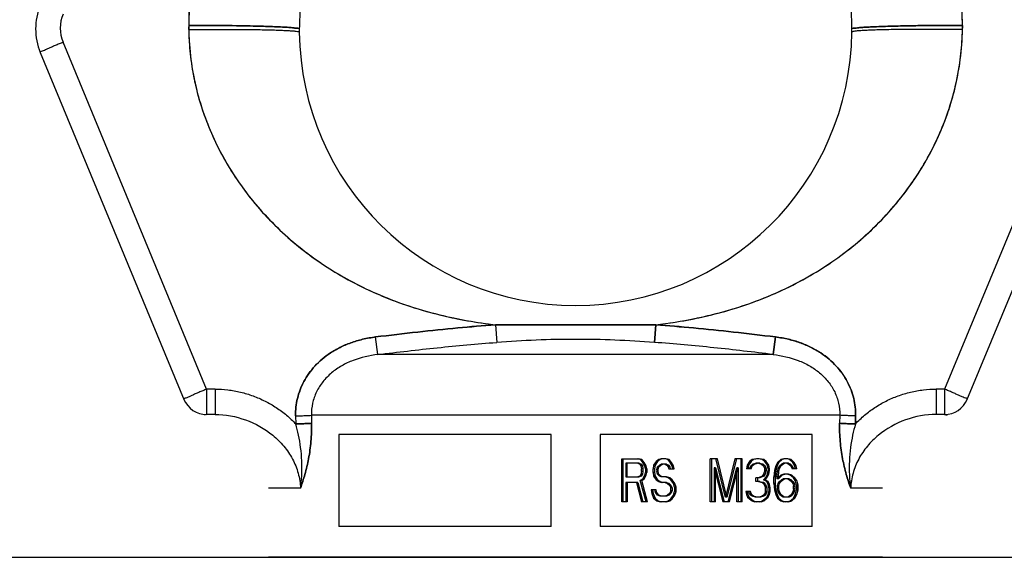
# Model space of a CAD drawing. Header units: millimetres. Extents: x 0 to 297, y 0 to 210.
# Tile 309 of 455: x 139.83 to 141.113, y 162.195 to 162.895. Entities that reach past the tile are written whole.
import ezdxf

# ---------------------------------------------------------------- set-up
doc = ezdxf.new("R2010")
doc.units = ezdxf.units.MM
doc.header["$LTSCALE"] = 16.335
doc.layers.get('0').update_dxf_attribs({"linetype": 'CONTINUOUS'})
doc.layers.add('001-M31079-X02', color=7, linetype='CONTINUOUS')

msp = doc.modelspace()

# ---------------------------------------------------------------- linework, layer by layer
at = {"color": 7, "linetype": 'Continuous'}
msp.add_line((135.1808, 162.1953), (141.1568, 162.1953), dxfattribs=at)
at = {"layer": '001-M31079-X02', "color": 7, "linetype": 'Continuous'}
for p, q in [((140.0504, 162.888), (140.0504, 162.8825)), ((140.0504, 162.888), (140.0504, 162.8844)), ((141.0584, 162.8825), (141.0584, 162.888)), ((141.0584, 162.8825), (141.0584, 162.8862)), ((140.1896, 162.3795), (140.1898, 162.369)), ((140.9192, 162.3795), (140.9191, 162.369))]:
    msp.add_line(p, q, dxfattribs=at)
at = {"layer": '001-M31079-X02', "color": 9, "linetype": 'Continuous'}
for p, q in [((140.0504, 162.8825), (140.0504, 162.8862)), ((141.0584, 162.888), (141.0584, 162.8844)), ((140.0737, 162.4143), (139.8866, 162.866)), ((141.2222, 162.866), (141.0351, 162.4143)), ((139.857, 162.8527), (140.0445, 162.4)), ((141.0643, 162.4), (141.2518, 162.8527)), ((140.4499, 162.498), (140.4516, 162.4751)), ((140.4499, 162.498), (140.4516, 162.4751)), ((140.6572, 162.4751), (140.6589, 162.498)), ((140.6589, 162.498), (140.6572, 162.4751)), ((140.2968, 162.4593), (140.2939, 162.4822)), ((140.2968, 162.4593), (140.2939, 162.4822)), ((140.8149, 162.4822), (140.812, 162.4593)), ((140.812, 162.4593), (140.8149, 162.4822)), ((140.812, 162.4593), (140.2968, 162.4593)), ((140.0737, 162.4143), (140.0737, 162.3812)), ((140.0846, 162.4143), (140.0737, 162.4143)), ((140.0846, 162.4143), (140.0846, 162.3812)), ((141.0243, 162.4143), (141.0243, 162.3812)), ((141.0351, 162.4143), (141.0243, 162.4143)), ((141.0351, 162.4143), (141.0351, 162.3812)), ((140.0737, 162.3812), (140.0703, 162.3805)), ((140.0846, 162.3812), (140.0737, 162.3812)), ((140.1896, 162.3795), (140.1898, 162.369)), ((140.8986, 162.3803), (140.2102, 162.3803)), ((140.919, 162.369), (140.9192, 162.3795)), ((141.0351, 162.3812), (141.0243, 162.3812)), ((141.0351, 162.3812), (141.0385, 162.3805)), ((140.1959, 162.2852), (140.1544, 162.2852)), ((140.9544, 162.2852), (140.9129, 162.2852))]:
    msp.add_line(p, q, dxfattribs=at)
at = {"layer": '001-M31079-X02', "color": 6, "linetype": 'Continuous'}
for p, q in [((140.2102, 162.3803), (140.2104, 162.3698)), ((140.8986, 162.3803), (140.8984, 162.3698)), ((140.2461, 162.3553), (140.2461, 162.2353)), ((140.5224, 162.3553), (140.2461, 162.3553)), ((140.5224, 162.2353), (140.5224, 162.3553)), ((140.5864, 162.3553), (140.5864, 162.2353)), ((140.8627, 162.3553), (140.5864, 162.3553)), ((140.8627, 162.2353), (140.8627, 162.3553)), ((140.6147, 162.2677), (140.6147, 162.3237)), ((140.6147, 162.3237), (140.6364, 162.3237)), ((140.6166, 162.2677), (140.6166, 162.3237)), ((140.6387, 162.3225), (140.6346, 162.3237)), ((140.6406, 162.3225), (140.6364, 162.3237)), ((140.642, 162.3189), (140.6387, 162.3225)), ((140.6406, 162.3225), (140.6387, 162.3225)), ((140.6439, 162.3189), (140.6406, 162.3225)), ((140.6627, 162.3225), (140.6594, 162.3201)), ((140.6646, 162.3225), (140.6613, 162.3201)), ((140.666, 162.3237), (140.6627, 162.3225)), ((140.6646, 162.3225), (140.6627, 162.3225)), ((140.6679, 162.3237), (140.6646, 162.3225)), ((140.672, 162.3237), (140.666, 162.3237)), ((140.6743, 162.3225), (140.6702, 162.3237)), ((140.6762, 162.3225), (140.672, 162.3237)), ((140.6776, 162.3189), (140.6743, 162.3225)), ((140.6762, 162.3225), (140.6743, 162.3225)), ((140.6795, 162.3189), (140.6762, 162.3225)), ((140.7298, 162.2677), (140.7298, 162.3237)), ((140.7391, 162.3237), (140.7298, 162.3237)), ((140.7316, 162.3237), (140.7316, 162.2677)), ((140.7497, 162.2737), (140.7372, 162.3237)), ((140.7515, 162.2737), (140.7391, 162.3237)), ((140.7621, 162.3237), (140.7497, 162.2737)), ((140.7639, 162.3237), (140.7515, 162.2737)), ((140.7714, 162.3237), (140.7621, 162.3237)), ((140.7695, 162.3237), (140.7695, 162.2677)), ((140.7714, 162.2677), (140.7714, 162.3237)), ((140.7844, 162.3225), (140.7811, 162.3201)), ((140.7863, 162.3225), (140.783, 162.3201)), ((140.7902, 162.3237), (140.7844, 162.3225)), ((140.7863, 162.3225), (140.7844, 162.3225)), ((140.7921, 162.3237), (140.7863, 162.3225)), ((140.7937, 162.3237), (140.7902, 162.3237)), ((140.7977, 162.3225), (140.7919, 162.3237)), ((140.7995, 162.3225), (140.7937, 162.3237)), ((140.801, 162.3201), (140.7977, 162.3225)), ((140.7995, 162.3225), (140.7977, 162.3225)), ((140.8028, 162.3201), (140.7995, 162.3225)), ((140.8217, 162.3225), (140.8175, 162.3189)), ((140.8235, 162.3225), (140.8194, 162.3189)), ((140.8258, 162.3237), (140.8217, 162.3225)), ((140.8235, 162.3225), (140.8217, 162.3225)), ((140.8277, 162.3237), (140.8235, 162.3225)), ((140.831, 162.3237), (140.8258, 162.3237)), ((140.8333, 162.3225), (140.8291, 162.3237)), ((140.8351, 162.3225), (140.831, 162.3237)), ((140.8374, 162.3189), (140.8333, 162.3225)), ((140.8351, 162.3225), (140.8333, 162.3225)), ((140.8393, 162.3189), (140.8351, 162.3225)), ((140.6197, 162.3177), (140.6197, 162.2999)), ((140.6373, 162.3177), (140.6197, 162.3177)), ((140.6215, 162.2999), (140.6215, 162.3177)), ((140.6354, 162.3177), (140.6379, 162.3165)), ((140.6373, 162.3177), (140.6397, 162.3165)), ((140.6379, 162.3165), (140.6396, 162.3142)), ((140.6397, 162.3165), (140.6379, 162.3165)), ((140.6396, 162.3142), (140.6404, 162.3106)), ((140.6414, 162.3142), (140.6396, 162.3142)), ((140.6397, 162.3165), (140.6414, 162.3142)), ((140.6404, 162.307), (140.6404, 162.3106)), ((140.6422, 162.3106), (140.6404, 162.3106)), ((140.6414, 162.3142), (140.6422, 162.3106)), ((140.6445, 162.3142), (140.642, 162.3189)), ((140.6439, 162.3189), (140.642, 162.3189)), ((140.6422, 162.3106), (140.6422, 162.307)), ((140.6464, 162.3142), (140.6439, 162.3189)), ((140.6453, 162.3106), (140.6445, 162.3142)), ((140.6464, 162.3142), (140.6445, 162.3142)), ((140.6453, 162.3106), (140.6453, 162.3058)), ((140.6472, 162.3106), (140.6453, 162.3106)), ((140.6472, 162.3106), (140.6464, 162.3142)), ((140.6472, 162.3106), (140.6472, 162.3058)), ((140.6561, 162.3154), (140.6553, 162.3106)), ((140.6553, 162.3058), (140.6553, 162.3106)), ((140.6571, 162.3106), (140.6553, 162.3106)), ((140.6594, 162.3201), (140.6561, 162.3154)), ((140.658, 162.3154), (140.6561, 162.3154)), ((140.658, 162.3154), (140.6571, 162.3106)), ((140.6571, 162.3106), (140.6571, 162.3058)), ((140.6613, 162.3201), (140.658, 162.3154)), ((140.6613, 162.3201), (140.6594, 162.3201)), ((140.6603, 162.3094), (140.6611, 162.313)), ((140.6603, 162.3094), (140.6603, 162.307)), ((140.6621, 162.3094), (140.6603, 162.3094)), ((140.6611, 162.313), (140.6636, 162.3154)), ((140.6629, 162.313), (140.6611, 162.313)), ((140.6621, 162.3094), (140.6629, 162.313)), ((140.6621, 162.307), (140.6621, 162.3094)), ((140.6629, 162.313), (140.6654, 162.3154)), ((140.6636, 162.3154), (140.666, 162.3165)), ((140.6654, 162.3154), (140.6636, 162.3154)), ((140.6654, 162.3154), (140.6679, 162.3165)), ((140.6729, 162.3165), (140.666, 162.3165)), ((140.671, 162.3165), (140.6735, 162.3154)), ((140.6729, 162.3165), (140.6753, 162.3154)), ((140.6735, 162.3154), (140.6752, 162.313)), ((140.6753, 162.3154), (140.6735, 162.3154)), ((140.6752, 162.313), (140.676, 162.3106)), ((140.677, 162.313), (140.6752, 162.313)), ((140.6753, 162.3154), (140.677, 162.313)), ((140.676, 162.3106), (140.6828, 162.3106)), ((140.677, 162.313), (140.6778, 162.3106)), ((140.6801, 162.3142), (140.6776, 162.3189)), ((140.6795, 162.3189), (140.6776, 162.3189)), ((140.682, 162.3142), (140.6795, 162.3189)), ((140.6809, 162.3106), (140.6801, 162.3142)), ((140.682, 162.3142), (140.6801, 162.3142)), ((140.6828, 162.3106), (140.682, 162.3142)), ((140.7348, 162.3118), (140.7348, 162.2677)), ((140.7348, 162.3118), (140.7463, 162.2677)), ((140.7366, 162.3118), (140.7348, 162.3118)), ((140.7366, 162.2677), (140.7366, 162.3118)), ((140.7366, 162.3118), (140.7482, 162.2677)), ((140.753, 162.2677), (140.7646, 162.3118)), ((140.7548, 162.2677), (140.7664, 162.3118)), ((140.7646, 162.2677), (140.7646, 162.3118)), ((140.7664, 162.3118), (140.7646, 162.3118)), ((140.7664, 162.3118), (140.7664, 162.2677)), ((140.7778, 162.3154), (140.777, 162.3106)), ((140.783, 162.3106), (140.777, 162.3106)), ((140.7811, 162.3201), (140.7778, 162.3154)), ((140.7797, 162.3154), (140.7778, 162.3154)), ((140.7797, 162.3154), (140.7788, 162.3106)), ((140.783, 162.3201), (140.7797, 162.3154)), ((140.783, 162.3201), (140.7811, 162.3201)), ((140.7811, 162.3106), (140.7828, 162.3142)), ((140.7828, 162.3142), (140.7853, 162.3165)), ((140.7846, 162.3142), (140.7828, 162.3142)), ((140.783, 162.3106), (140.7846, 162.3142)), ((140.7846, 162.3142), (140.7871, 162.3165)), ((140.7853, 162.3165), (140.7894, 162.3177)), ((140.7871, 162.3165), (140.7853, 162.3165)), ((140.7871, 162.3165), (140.7912, 162.3177)), ((140.7946, 162.3177), (140.7894, 162.3177)), ((140.7927, 162.3177), (140.7968, 162.3165)), ((140.7946, 162.3177), (140.7987, 162.3165)), ((140.7968, 162.3165), (140.7993, 162.3142)), ((140.7987, 162.3165), (140.7968, 162.3165)), ((140.7987, 162.3165), (140.8012, 162.3142)), ((140.7993, 162.3142), (140.801, 162.3106)), ((140.8012, 162.3142), (140.7993, 162.3142)), ((140.801, 162.3082), (140.7993, 162.3034)), ((140.8043, 162.3154), (140.801, 162.3201)), ((140.8028, 162.3201), (140.801, 162.3201)), ((140.801, 162.3082), (140.801, 162.3106)), ((140.8028, 162.3106), (140.801, 162.3106)), ((140.8028, 162.3082), (140.801, 162.3082)), ((140.8012, 162.3142), (140.8028, 162.3106)), ((140.8028, 162.3082), (140.8012, 162.3034)), ((140.8061, 162.3154), (140.8028, 162.3201)), ((140.8028, 162.3106), (140.8028, 162.3082)), ((140.8051, 162.3106), (140.8043, 162.3154)), ((140.8061, 162.3154), (140.8043, 162.3154)), ((140.8043, 162.3034), (140.8051, 162.3082)), ((140.8051, 162.3106), (140.8051, 162.3082)), ((140.807, 162.3106), (140.8051, 162.3106)), ((140.807, 162.3082), (140.8051, 162.3082)), ((140.807, 162.3106), (140.8061, 162.3154)), ((140.8061, 162.3034), (140.807, 162.3082)), ((140.807, 162.3082), (140.807, 162.3106)), ((140.8134, 162.3082), (140.8126, 162.2999)), ((140.8151, 162.3142), (140.8134, 162.3082)), ((140.8153, 162.3082), (140.8134, 162.3082)), ((140.8153, 162.3082), (140.8144, 162.2999)), ((140.8175, 162.3189), (140.8151, 162.3142)), ((140.8169, 162.3142), (140.8151, 162.3142)), ((140.8169, 162.3142), (140.8153, 162.3082)), ((140.8194, 162.3189), (140.8169, 162.3142)), ((140.8194, 162.3189), (140.8175, 162.3189)), ((140.8175, 162.307), (140.8184, 162.3106)), ((140.8184, 162.3106), (140.82, 162.3142)), ((140.8202, 162.3106), (140.8184, 162.3106)), ((140.8194, 162.307), (140.8202, 162.3106)), ((140.82, 162.3142), (140.8225, 162.3165)), ((140.8219, 162.3142), (140.82, 162.3142)), ((140.8202, 162.3106), (140.8219, 162.3142)), ((140.8219, 162.3142), (140.8244, 162.3165)), ((140.8225, 162.3165), (140.825, 162.3177)), ((140.8244, 162.3165), (140.8225, 162.3165)), ((140.8244, 162.3165), (140.8268, 162.3177)), ((140.8318, 162.3177), (140.825, 162.3177)), ((140.83, 162.3177), (140.8324, 162.3165)), ((140.8318, 162.3177), (140.8343, 162.3165)), ((140.8324, 162.3165), (140.8349, 162.3142)), ((140.8343, 162.3165), (140.8324, 162.3165)), ((140.8343, 162.3165), (140.8368, 162.3142)), ((140.8349, 162.3142), (140.8366, 162.3106)), ((140.8368, 162.3142), (140.8349, 162.3142)), ((140.8426, 162.3106), (140.8366, 162.3106)), ((140.8368, 162.3142), (140.8384, 162.3106)), ((140.8399, 162.3142), (140.8374, 162.3189)), ((140.8393, 162.3189), (140.8374, 162.3189)), ((140.8417, 162.3142), (140.8393, 162.3189)), ((140.8407, 162.3106), (140.8399, 162.3142)), ((140.8417, 162.3142), (140.8399, 162.3142)), ((140.8426, 162.3106), (140.8417, 162.3142)), ((140.6197, 162.2999), (140.6373, 162.2999)), ((140.6379, 162.3011), (140.6354, 162.2999)), ((140.6397, 162.3011), (140.6373, 162.2999)), ((140.6396, 162.3034), (140.6379, 162.3011)), ((140.6397, 162.3011), (140.6379, 162.3011)), ((140.6387, 162.2951), (140.642, 162.2975)), ((140.6462, 162.2677), (140.6387, 162.2951)), ((140.6406, 162.2951), (140.6387, 162.2951)), ((140.6404, 162.307), (140.6396, 162.3034)), ((140.6414, 162.3034), (140.6396, 162.3034)), ((140.6414, 162.3034), (140.6397, 162.3011)), ((140.6422, 162.307), (140.6404, 162.307)), ((140.6406, 162.2951), (140.6439, 162.2975)), ((140.648, 162.2677), (140.6406, 162.2951)), ((140.6422, 162.307), (140.6414, 162.3034)), ((140.642, 162.2975), (140.6445, 162.3023)), ((140.6439, 162.2975), (140.642, 162.2975)), ((140.6439, 162.2975), (140.6464, 162.3023)), ((140.6445, 162.3023), (140.6453, 162.3058)), ((140.6464, 162.3023), (140.6445, 162.3023)), ((140.6472, 162.3058), (140.6453, 162.3058)), ((140.6464, 162.3023), (140.6472, 162.3058)), ((140.6553, 162.3058), (140.6561, 162.3011)), ((140.6571, 162.3058), (140.6553, 162.3058)), ((140.6561, 162.3011), (140.6594, 162.2963)), ((140.658, 162.3011), (140.6561, 162.3011)), ((140.6571, 162.3058), (140.658, 162.3011)), ((140.658, 162.3011), (140.6613, 162.2963)), ((140.6594, 162.2963), (140.6627, 162.2939)), ((140.6613, 162.2963), (140.6594, 162.2963)), ((140.6611, 162.3034), (140.6603, 162.307)), ((140.6621, 162.307), (140.6603, 162.307)), ((140.6636, 162.3011), (140.6611, 162.3034)), ((140.6629, 162.3034), (140.6611, 162.3034)), ((140.6613, 162.2963), (140.6646, 162.2939)), ((140.6629, 162.3034), (140.6621, 162.307)), ((140.6654, 162.3011), (140.6629, 162.3034)), ((140.666, 162.2999), (140.6636, 162.3011)), ((140.6654, 162.3011), (140.6636, 162.3011)), ((140.6679, 162.2999), (140.6654, 162.3011)), ((140.6729, 162.2999), (140.666, 162.2999)), ((140.6752, 162.2987), (140.671, 162.2999)), ((140.677, 162.2987), (140.6729, 162.2999)), ((140.6785, 162.2963), (140.6752, 162.2987)), ((140.677, 162.2987), (140.6752, 162.2987)), ((140.6803, 162.2963), (140.677, 162.2987)), ((140.6818, 162.2915), (140.6785, 162.2963)), ((140.6803, 162.2963), (140.6785, 162.2963)), ((140.6836, 162.2915), (140.6803, 162.2963)), ((140.7894, 162.2939), (140.7894, 162.2987)), ((140.7946, 162.2987), (140.7894, 162.2987)), ((140.7912, 162.2987), (140.7912, 162.2939)), ((140.7977, 162.3011), (140.7927, 162.2987)), ((140.7995, 162.3011), (140.7946, 162.2987)), ((140.7993, 162.3034), (140.7977, 162.3011)), ((140.7995, 162.3011), (140.7977, 162.3011)), ((140.8012, 162.3034), (140.7993, 162.3034)), ((140.7993, 162.2963), (140.8026, 162.2999)), ((140.8035, 162.2939), (140.7993, 162.2963)), ((140.8012, 162.2963), (140.7993, 162.2963)), ((140.8012, 162.3034), (140.7995, 162.3011)), ((140.8012, 162.2963), (140.8045, 162.2999)), ((140.8053, 162.2939), (140.8012, 162.2963)), ((140.8026, 162.2999), (140.8043, 162.3034)), ((140.8045, 162.2999), (140.8026, 162.2999)), ((140.8061, 162.3034), (140.8043, 162.3034)), ((140.8045, 162.2999), (140.8061, 162.3034)), ((140.8126, 162.2915), (140.8126, 162.2999)), ((140.8144, 162.2999), (140.8126, 162.2999)), ((140.8144, 162.2999), (140.8144, 162.2915)), ((140.8167, 162.2999), (140.8175, 162.307)), ((140.8217, 162.3023), (140.8167, 162.2975)), ((140.8167, 162.2999), (140.8167, 162.2975)), ((140.8186, 162.2999), (140.8167, 162.2999)), ((140.8186, 162.2975), (140.8167, 162.2975)), ((140.8194, 162.307), (140.8175, 162.307)), ((140.8186, 162.2999), (140.8194, 162.307)), ((140.8235, 162.3023), (140.8186, 162.2975)), ((140.8186, 162.2975), (140.8186, 162.2999)), ((140.82, 162.2939), (140.8225, 162.2963)), ((140.8258, 162.3034), (140.8217, 162.3023)), ((140.8235, 162.3023), (140.8217, 162.3023)), ((140.8219, 162.2939), (140.8244, 162.2963)), ((140.8225, 162.2963), (140.825, 162.2975)), ((140.8244, 162.2963), (140.8225, 162.2963)), ((140.8277, 162.3034), (140.8235, 162.3023)), ((140.8244, 162.2963), (140.8268, 162.2975)), ((140.8326, 162.2975), (140.825, 162.2975)), ((140.8318, 162.3034), (140.8258, 162.3034)), ((140.8341, 162.3023), (140.83, 162.3034)), ((140.8308, 162.2975), (140.8333, 162.2963)), ((140.836, 162.3023), (140.8318, 162.3034)), ((140.8326, 162.2975), (140.8351, 162.2963)), ((140.8333, 162.2963), (140.8358, 162.2939)), ((140.8351, 162.2963), (140.8333, 162.2963)), ((140.8382, 162.2987), (140.8341, 162.3023)), ((140.836, 162.3023), (140.8341, 162.3023)), ((140.8351, 162.2963), (140.8376, 162.2939)), ((140.8401, 162.2987), (140.836, 162.3023)), ((140.8407, 162.2951), (140.8382, 162.2987)), ((140.8382, 162.2987), (140.8401, 162.2987)), ((140.8426, 162.2951), (140.8401, 162.2987)), ((140.8424, 162.2891), (140.8407, 162.2951)), ((140.8426, 162.2951), (140.8407, 162.2951)), ((140.8442, 162.2891), (140.8426, 162.2951)), ((140.6197, 162.2927), (140.6197, 162.2677)), ((140.6356, 162.2927), (140.6197, 162.2927)), ((140.6215, 162.2927), (140.6215, 162.2677)), ((140.6338, 162.2927), (140.6404, 162.2677)), ((140.6356, 162.2927), (140.6422, 162.2677)), ((140.6528, 162.2832), (140.6536, 162.2784)), ((140.6596, 162.2832), (140.6528, 162.2832)), ((140.6546, 162.2832), (140.6555, 162.2784)), ((140.6586, 162.2796), (140.6578, 162.2832)), ((140.6604, 162.2796), (140.6596, 162.2832)), ((140.6627, 162.2939), (140.666, 162.2927)), ((140.6646, 162.2939), (140.6627, 162.2939)), ((140.6646, 162.2939), (140.6679, 162.2927)), ((140.6729, 162.2927), (140.666, 162.2927)), ((140.671, 162.2927), (140.6743, 162.2915)), ((140.6729, 162.2927), (140.6762, 162.2915)), ((140.6743, 162.2915), (140.6768, 162.2891)), ((140.6762, 162.2915), (140.6743, 162.2915)), ((140.6762, 162.2915), (140.6787, 162.2891)), ((140.6768, 162.2891), (140.6785, 162.2856)), ((140.6787, 162.2891), (140.6768, 162.2891)), ((140.6785, 162.282), (140.6785, 162.2856)), ((140.6803, 162.2856), (140.6785, 162.2856)), ((140.6787, 162.2891), (140.6803, 162.2856)), ((140.6803, 162.2856), (140.6803, 162.282)), ((140.6834, 162.2868), (140.6818, 162.2915)), ((140.6836, 162.2915), (140.6818, 162.2915)), ((140.6834, 162.2868), (140.6834, 162.2808)), ((140.6853, 162.2868), (140.6834, 162.2868)), ((140.6853, 162.2868), (140.6836, 162.2915)), ((140.6853, 162.2808), (140.6853, 162.2868)), ((140.7946, 162.2939), (140.7894, 162.2939)), ((140.7927, 162.2939), (140.7977, 162.2927)), ((140.7946, 162.2939), (140.7995, 162.2927)), ((140.7977, 162.2927), (140.8002, 162.2903)), ((140.7995, 162.2927), (140.7977, 162.2927)), ((140.7995, 162.2927), (140.802, 162.2903)), ((140.8002, 162.2903), (140.8018, 162.2856)), ((140.802, 162.2903), (140.8002, 162.2903)), ((140.8018, 162.2808), (140.8018, 162.2856)), ((140.8037, 162.2856), (140.8018, 162.2856)), ((140.802, 162.2903), (140.8037, 162.2856)), ((140.8051, 162.2903), (140.8035, 162.2939)), ((140.8053, 162.2939), (140.8035, 162.2939)), ((140.8037, 162.2856), (140.8037, 162.2808)), ((140.806, 162.2856), (140.8051, 162.2903)), ((140.807, 162.2903), (140.8051, 162.2903)), ((140.807, 162.2903), (140.8053, 162.2939)), ((140.806, 162.2856), (140.806, 162.2808)), ((140.8078, 162.2856), (140.806, 162.2856)), ((140.8078, 162.2856), (140.807, 162.2903)), ((140.8078, 162.2808), (140.8078, 162.2856)), ((140.8126, 162.2915), (140.8134, 162.2832)), ((140.8144, 162.2915), (140.8126, 162.2915)), ((140.8134, 162.2832), (140.8151, 162.2772)), ((140.8153, 162.2832), (140.8134, 162.2832)), ((140.8144, 162.2915), (140.8153, 162.2832)), ((140.8153, 162.2832), (140.8169, 162.2772)), ((140.8175, 162.288), (140.8184, 162.2915)), ((140.8175, 162.288), (140.8175, 162.2844)), ((140.8194, 162.288), (140.8175, 162.288)), ((140.8184, 162.2808), (140.8175, 162.2844)), ((140.8194, 162.2844), (140.8175, 162.2844)), ((140.8184, 162.2915), (140.82, 162.2939)), ((140.8202, 162.2915), (140.8184, 162.2915)), ((140.8194, 162.288), (140.8202, 162.2915)), ((140.8194, 162.2844), (140.8194, 162.288)), ((140.8202, 162.2808), (140.8194, 162.2844)), ((140.8219, 162.2939), (140.82, 162.2939)), ((140.8202, 162.2915), (140.8219, 162.2939)), ((140.8358, 162.2939), (140.8374, 162.2915)), ((140.8376, 162.2939), (140.8358, 162.2939)), ((140.8374, 162.2915), (140.8382, 162.288)), ((140.8393, 162.2915), (140.8374, 162.2915)), ((140.8382, 162.2844), (140.8374, 162.2808)), ((140.8376, 162.2939), (140.8393, 162.2915)), ((140.8382, 162.2844), (140.8382, 162.288)), ((140.8382, 162.288), (140.8401, 162.288)), ((140.8401, 162.2844), (140.8382, 162.2844)), ((140.8393, 162.2915), (140.8401, 162.288)), ((140.8401, 162.2844), (140.8393, 162.2808)), ((140.8401, 162.288), (140.8401, 162.2844)), ((140.8407, 162.2772), (140.8424, 162.2832)), ((140.8424, 162.2891), (140.8424, 162.2832)), ((140.8442, 162.2891), (140.8424, 162.2891)), ((140.8442, 162.2832), (140.8424, 162.2832)), ((140.8426, 162.2772), (140.8442, 162.2832)), ((140.8442, 162.2832), (140.8442, 162.2891)), ((140.6536, 162.2784), (140.6561, 162.2725)), ((140.6555, 162.2784), (140.6536, 162.2784)), ((140.6555, 162.2784), (140.658, 162.2725)), ((140.6561, 162.2725), (140.6603, 162.2689)), ((140.658, 162.2725), (140.6561, 162.2725)), ((140.658, 162.2725), (140.6621, 162.2689)), ((140.6611, 162.276), (140.6586, 162.2796)), ((140.6604, 162.2796), (140.6586, 162.2796)), ((140.6629, 162.276), (140.6604, 162.2796)), ((140.6644, 162.2748), (140.6611, 162.276)), ((140.6629, 162.276), (140.6611, 162.276)), ((140.6662, 162.2748), (140.6629, 162.276)), ((140.6729, 162.2748), (140.6644, 162.2748)), ((140.6743, 162.276), (140.671, 162.2748)), ((140.6762, 162.276), (140.6729, 162.2748)), ((140.6768, 162.2784), (140.6743, 162.276)), ((140.6762, 162.276), (140.6743, 162.276)), ((140.6752, 162.2689), (140.6785, 162.2713)), ((140.6787, 162.2784), (140.6762, 162.276)), ((140.6785, 162.282), (140.6768, 162.2784)), ((140.6787, 162.2784), (140.6768, 162.2784)), ((140.677, 162.2689), (140.6803, 162.2713)), ((140.6803, 162.282), (140.6785, 162.282)), ((140.6785, 162.2713), (140.6818, 162.276)), ((140.6803, 162.2713), (140.6785, 162.2713)), ((140.6803, 162.282), (140.6787, 162.2784)), ((140.6803, 162.2713), (140.6836, 162.276)), ((140.6818, 162.276), (140.6834, 162.2808)), ((140.6836, 162.276), (140.6818, 162.276)), ((140.6853, 162.2808), (140.6834, 162.2808)), ((140.6836, 162.276), (140.6853, 162.2808)), ((140.7515, 162.2737), (140.7497, 162.2737)), ((140.7762, 162.2808), (140.777, 162.2772)), ((140.7821, 162.2808), (140.7762, 162.2808)), ((140.777, 162.2772), (140.7786, 162.2737)), ((140.7788, 162.2772), (140.777, 162.2772)), ((140.778, 162.2808), (140.7788, 162.2772)), ((140.7786, 162.2737), (140.7811, 162.2713)), ((140.7805, 162.2737), (140.7786, 162.2737)), ((140.7788, 162.2772), (140.7805, 162.2737)), ((140.7811, 162.2784), (140.7803, 162.2808)), ((140.7805, 162.2737), (140.783, 162.2713)), ((140.7828, 162.276), (140.7811, 162.2784)), ((140.783, 162.2784), (140.7811, 162.2784)), ((140.7811, 162.2713), (140.7844, 162.2689)), ((140.783, 162.2713), (140.7811, 162.2713)), ((140.783, 162.2784), (140.7821, 162.2808)), ((140.7844, 162.2748), (140.7828, 162.276)), ((140.7846, 162.276), (140.7828, 162.276)), ((140.7846, 162.276), (140.783, 162.2784)), ((140.783, 162.2713), (140.7863, 162.2689)), ((140.7886, 162.2737), (140.7844, 162.2748)), ((140.7863, 162.2748), (140.7844, 162.2748)), ((140.7863, 162.2748), (140.7846, 162.276)), ((140.7904, 162.2737), (140.7863, 162.2748)), ((140.7954, 162.2737), (140.7886, 162.2737)), ((140.7977, 162.2748), (140.7935, 162.2737)), ((140.7995, 162.2748), (140.7954, 162.2737)), ((140.7993, 162.276), (140.7977, 162.2748)), ((140.7995, 162.2748), (140.7977, 162.2748)), ((140.7977, 162.2689), (140.801, 162.2713)), ((140.801, 162.2784), (140.7993, 162.276)), ((140.8012, 162.276), (140.7993, 162.276)), ((140.8012, 162.276), (140.7995, 162.2748)), ((140.7995, 162.2689), (140.8028, 162.2713)), ((140.8018, 162.2808), (140.801, 162.2784)), ((140.8028, 162.2784), (140.801, 162.2784)), ((140.801, 162.2713), (140.8035, 162.2737)), ((140.8028, 162.2713), (140.801, 162.2713)), ((140.8028, 162.2784), (140.8012, 162.276)), ((140.8037, 162.2808), (140.8018, 162.2808)), ((140.8037, 162.2808), (140.8028, 162.2784)), ((140.8028, 162.2713), (140.8053, 162.2737)), ((140.8035, 162.2737), (140.8051, 162.2772)), ((140.8053, 162.2737), (140.8035, 162.2737)), ((140.8051, 162.2772), (140.806, 162.2808)), ((140.8051, 162.2772), (140.807, 162.2772)), ((140.8053, 162.2737), (140.807, 162.2772)), ((140.8078, 162.2808), (140.806, 162.2808)), ((140.807, 162.2772), (140.8078, 162.2808)), ((140.8151, 162.2772), (140.8175, 162.2725)), ((140.8169, 162.2772), (140.8151, 162.2772)), ((140.8169, 162.2772), (140.8194, 162.2725)), ((140.8175, 162.2725), (140.8217, 162.2689)), ((140.8194, 162.2725), (140.8175, 162.2725)), ((140.82, 162.2772), (140.8184, 162.2808)), ((140.8202, 162.2808), (140.8184, 162.2808)), ((140.8194, 162.2725), (140.8235, 162.2689)), ((140.8225, 162.2748), (140.82, 162.2772)), ((140.8219, 162.2772), (140.82, 162.2772)), ((140.8219, 162.2772), (140.8202, 162.2808)), ((140.8244, 162.2748), (140.8219, 162.2772)), ((140.825, 162.2737), (140.8225, 162.2748)), ((140.8244, 162.2748), (140.8225, 162.2748)), ((140.8268, 162.2737), (140.8244, 162.2748)), ((140.8326, 162.2737), (140.825, 162.2737)), ((140.8333, 162.2748), (140.8308, 162.2737)), ((140.8351, 162.2748), (140.8326, 162.2737)), ((140.8358, 162.2772), (140.8333, 162.2748)), ((140.8351, 162.2748), (140.8333, 162.2748)), ((140.8341, 162.2689), (140.8382, 162.2725)), ((140.8376, 162.2772), (140.8351, 162.2748)), ((140.8374, 162.2808), (140.8358, 162.2772)), ((140.8376, 162.2772), (140.8358, 162.2772)), ((140.836, 162.2689), (140.8401, 162.2725)), ((140.8393, 162.2808), (140.8374, 162.2808)), ((140.8393, 162.2808), (140.8376, 162.2772)), ((140.8382, 162.2725), (140.8407, 162.2772)), ((140.8401, 162.2725), (140.8382, 162.2725)), ((140.8401, 162.2725), (140.8426, 162.2772)), ((140.8426, 162.2772), (140.8407, 162.2772)), ((140.6215, 162.2677), (140.6147, 162.2677)), ((140.648, 162.2677), (140.6404, 162.2677)), ((140.6603, 162.2689), (140.6644, 162.2677)), ((140.6621, 162.2689), (140.6603, 162.2689)), ((140.6621, 162.2689), (140.6662, 162.2677)), ((140.6729, 162.2677), (140.6644, 162.2677)), ((140.671, 162.2677), (140.6752, 162.2689)), ((140.6729, 162.2677), (140.677, 162.2689)), ((140.677, 162.2689), (140.6752, 162.2689)), ((140.7366, 162.2677), (140.7298, 162.2677)), ((140.7548, 162.2677), (140.7463, 162.2677)), ((140.7714, 162.2677), (140.7646, 162.2677)), ((140.7844, 162.2689), (140.7877, 162.2677)), ((140.7863, 162.2689), (140.7844, 162.2689)), ((140.7863, 162.2689), (140.7896, 162.2677)), ((140.7962, 162.2677), (140.7877, 162.2677)), ((140.7944, 162.2677), (140.7977, 162.2689)), ((140.7962, 162.2677), (140.7995, 162.2689)), ((140.7995, 162.2689), (140.7977, 162.2689)), ((140.8217, 162.2689), (140.8258, 162.2677)), ((140.8235, 162.2689), (140.8217, 162.2689)), ((140.8235, 162.2689), (140.8277, 162.2677)), ((140.8318, 162.2677), (140.8258, 162.2677)), ((140.83, 162.2677), (140.8341, 162.2689)), ((140.8318, 162.2677), (140.836, 162.2689)), ((140.836, 162.2689), (140.8341, 162.2689)), ((140.5224, 162.2353), (140.2461, 162.2353)), ((140.8627, 162.2353), (140.5864, 162.2353)), ((140.9544, 162.1953), (140.1544, 162.1953))]:
    msp.add_line(p, q, dxfattribs=at)
at = {"layer": '001-M31079-X02', "color": 7, "linetype": 'Continuous'}
msp.add_arc((140.5544, 162.888), 0.504, 0, 180, dxfattribs=at)
at = {"layer": '001-M31079-X02', "color": 6, "linetype": 'Continuous'}
msp.add_arc((140.5544, 162.8833), 0.36, 359.3702, 180.6298, dxfattribs=at)
at = {"layer": '001-M31079-X02', "color": 9, "linetype": 'Continuous'}
for centre, radius, start, end in [((139.9309, 162.8833), 0.08, 157.5, 202.5), ((139.931, 162.8844), 0.048, 157.5027, 202.4973), ((140.5544, 162.8833), 0.36, 180.6298, 359.3702), ((140.5544, 206.5982), 44.1003, 269.86427, 270.13573), ((140.0737, 162.4132), 0.032, 202.5, 270), ((141.0351, 162.4132), 0.032, 270, 337.5)]:
    msp.add_arc(centre, radius, start, end, dxfattribs=at)
for points, knots in [([(141.0584, 162.888), (141.0584, 162.9031), (141.057, 162.9333), (141.051, 162.9782), (141.0409, 163.0223), (141.0269, 163.0654), (141.0091, 163.1071), (140.9876, 163.147), (140.9627, 163.1847), (140.9344, 163.2202), (140.9031, 163.2529), (140.869, 163.2827), (140.8324, 163.3093), (140.7935, 163.3325), (140.7527, 163.3521), (140.7103, 163.368), (140.6667, 163.3801), (140.6221, 163.3882), (140.577, 163.3922), (140.5318, 163.3922), (140.4867, 163.3882), (140.4421, 163.3801), (140.3985, 163.368), (140.3561, 163.3521), (140.3153, 163.3325), (140.2764, 163.3093), (140.2398, 163.2827), (140.2057, 163.2529), (140.1744, 163.2202), (140.1462, 163.1847), (140.1212, 163.147), (140.0997, 163.1071), (140.0819, 163.0654), (140.0679, 163.0223), (140.0578, 162.9782), (140.0518, 162.9333), (140.0504, 162.9031), (140.0504, 162.888)], [0, 0, 0, 0, 0.028575, 0.057156, 0.085737, 0.114317, 0.142895, 0.171472, 0.200048, 0.228622, 0.257194, 0.285764, 0.314333, 0.342901, 0.371466, 0.400031, 0.428594, 0.457157, 0.485719, 0.514281, 0.542844, 0.571406, 0.59997, 0.628534, 0.6571, 0.685667, 0.714236, 0.742807, 0.771379, 0.799953, 0.828529, 0.857106, 0.885684, 0.914264, 0.942844, 0.971426, 1, 1, 1, 1]), ([(140.1944, 162.8833), (140.1944, 162.8847), (140.1893, 162.8841), (140.185, 162.8852), (140.1778, 162.8855), (140.1694, 162.886), (140.159, 162.8864), (140.1471, 162.8868), (140.1336, 162.8872), (140.1187, 162.8875), (140.1027, 162.8877), (140.0857, 162.8879), (140.0682, 162.888), (140.0563, 162.888), (140.0504, 162.888)], [0, 0, 0, 0, 0.02982, 0.064811, 0.111629, 0.171497, 0.24316, 0.326315, 0.419777, 0.524502, 0.635428, 0.753215, 0.877723, 1, 1, 1, 1]), ([(140.0504, 162.888), (140.0561, 162.888), (140.0676, 162.888), (140.0845, 162.8879), (140.1007, 162.8878), (140.116, 162.8875), (140.1305, 162.8873), (140.144, 162.8869), (140.1562, 162.8865), (140.1672, 162.8861), (140.1763, 162.8856), (140.1842, 162.8853), (140.1889, 162.8841), (140.1944, 162.8848), (140.1944, 162.8833)], [0, 0, 0, 0, 0.119326, 0.238323, 0.350682, 0.456135, 0.557526, 0.651234, 0.73688, 0.812698, 0.878047, 0.929721, 0.967962, 1, 1, 1, 1]), ([(141.0584, 162.888), (141.0527, 162.888), (141.0412, 162.888), (141.0243, 162.8879), (141.0081, 162.8878), (140.9928, 162.8875), (140.9783, 162.8873), (140.9648, 162.8869), (140.9526, 162.8865), (140.9416, 162.8861), (140.9325, 162.8856), (140.9247, 162.8853), (140.9199, 162.8841), (140.9144, 162.8848), (140.9144, 162.8833)], [0, 0, 0, 0, 0.119325, 0.238322, 0.350682, 0.456135, 0.557526, 0.651234, 0.736879, 0.812698, 0.878046, 0.929721, 0.967962, 1, 1, 1, 1]), ([(140.9144, 162.8833), (140.9144, 162.8847), (140.9195, 162.8841), (140.9238, 162.8852), (140.931, 162.8855), (140.9394, 162.886), (140.9498, 162.8864), (140.9617, 162.8868), (140.9752, 162.8872), (140.9901, 162.8875), (141.0061, 162.8877), (141.0231, 162.8879), (141.0407, 162.888), (141.0525, 162.888), (141.0584, 162.888)], [0, 0, 0, 0, 0.02982, 0.064811, 0.11163, 0.171497, 0.243161, 0.326316, 0.419778, 0.524502, 0.635429, 0.753216, 0.877724, 1, 1, 1, 1]), ([(140.0504, 162.8825), (140.0591, 162.8826), (140.0767, 162.8827), (140.1029, 162.8828), (140.128, 162.8826), (140.1476, 162.8824), (140.1616, 162.882), (140.1703, 162.8817), (140.1777, 162.8814), (140.1837, 162.881), (140.1883, 162.8807), (140.1917, 162.8803), (140.1933, 162.8799), (140.1944, 162.8796), (140.1944, 162.8793)], [0, 0, 0, 0, 0.180599, 0.365648, 0.544133, 0.703922, 0.773279, 0.834152, 0.885712, 0.927563, 0.95952, 0.981825, 0.994942, 1, 1, 1, 1]), ([(140.0504, 162.8825), (140.0507, 162.8566), (140.0575, 162.8047), (140.0844, 162.7315), (140.1254, 162.666), (140.1779, 162.6103), (140.2389, 162.5655), (140.306, 162.532), (140.3769, 162.5095), (140.4256, 162.5009), (140.4499, 162.498)], [0, 0, 0, 0, 0.128514, 0.256351, 0.383132, 0.508688, 0.633005, 0.756182, 0.878418, 1, 1, 1, 1]), ([(140.6589, 162.498), (140.6833, 162.5009), (140.7319, 162.5095), (140.8028, 162.532), (140.8699, 162.5655), (140.9309, 162.6103), (140.9834, 162.666), (141.0244, 162.7315), (141.0513, 162.8047), (141.0581, 162.8566), (141.0584, 162.8825)], [0, 0, 0, 0, 0.121582, 0.243818, 0.366995, 0.491312, 0.616868, 0.743649, 0.871486, 1, 1, 1, 1]), ([(141.0584, 162.8825), (141.0497, 162.8826), (141.0321, 162.8827), (141.0059, 162.8828), (140.9808, 162.8826), (140.9612, 162.8824), (140.9472, 162.882), (140.9385, 162.8817), (140.9311, 162.8814), (140.9251, 162.881), (140.9205, 162.8807), (140.9172, 162.8803), (140.9155, 162.8799), (140.9144, 162.8796), (140.9144, 162.8793)], [0, 0, 0, 0, 0.180599, 0.365648, 0.544133, 0.703922, 0.773279, 0.834152, 0.885712, 0.927563, 0.95952, 0.981825, 0.994942, 1, 1, 1, 1]), ([(139.8866, 162.866), (139.8849, 162.8653), (139.8815, 162.8639), (139.8765, 162.8618), (139.8718, 162.8598), (139.8677, 162.8579), (139.8639, 162.8563), (139.8611, 162.8545), (139.8565, 162.854), (139.857, 162.8527)], [0, 0, 0, 0, 0.172845, 0.340742, 0.498514, 0.641297, 0.764691, 0.864901, 1, 1, 1, 1]), ([(140.4499, 162.498), (140.4336, 162.4969), (140.3998, 162.4941), (140.3478, 162.4887), (140.3122, 162.4845), (140.2939, 162.4822)], [0, 0, 0, 0, 0.313983, 0.64732, 1, 1, 1, 1]), ([(140.6589, 162.498), (140.6351, 162.4981), (140.5892, 162.4979), (140.5196, 162.4979), (140.4737, 162.4981), (140.4499, 162.498)], [0, 0, 0, 0, 0.341255, 0.65875, 1, 1, 1, 1]), ([(140.8149, 162.4822), (140.7966, 162.4845), (140.761, 162.4887), (140.709, 162.4941), (140.6752, 162.4969), (140.6589, 162.498)], [0, 0, 0, 0, 0.35268, 0.686017, 1, 1, 1, 1]), ([(140.2939, 162.4822), (140.2882, 162.4815), (140.2772, 162.4796), (140.2616, 162.4749), (140.2476, 162.469), (140.235, 162.4618), (140.2241, 162.4535), (140.2146, 162.4445), (140.2067, 162.4347), (140.2002, 162.4243), (140.1953, 162.4134), (140.1918, 162.4022), (140.1898, 162.3909), (140.1895, 162.3833), (140.1896, 162.3795)], [0, 0, 0, 0, 0.107248, 0.208031, 0.302685, 0.392012, 0.476842, 0.557967, 0.636039, 0.71167, 0.785547, 0.858189, 0.929779, 1, 1, 1, 1]), ([(140.2968, 162.4593), (140.3226, 162.4625), (140.3741, 162.4685), (140.4258, 162.4733), (140.4516, 162.4751)], [0, 0, 0, 0, 0.500713, 1, 1, 1, 1]), ([(140.6572, 162.4751), (140.6401, 162.4763), (140.6058, 162.4784), (140.5544, 162.4795), (140.503, 162.4784), (140.4687, 162.4763), (140.4516, 162.4751)], [0, 0, 0, 0, 0.250568, 0.5, 0.749432, 1, 1, 1, 1]), ([(140.812, 162.4593), (140.7862, 162.4625), (140.7347, 162.4685), (140.683, 162.4733), (140.6572, 162.4751)], [0, 0, 0, 0, 0.500713, 1, 1, 1, 1]), ([(140.9192, 162.3795), (140.9193, 162.3833), (140.919, 162.3909), (140.917, 162.4022), (140.9135, 162.4134), (140.9086, 162.4243), (140.9021, 162.4347), (140.8942, 162.4445), (140.8847, 162.4535), (140.8738, 162.4618), (140.8612, 162.469), (140.8472, 162.475), (140.8316, 162.4796), (140.8206, 162.4815), (140.8149, 162.4822)], [0, 0, 0, 0, 0.070278, 0.141913, 0.214561, 0.288425, 0.364052, 0.442118, 0.52324, 0.608071, 0.697382, 0.792005, 0.892756, 1, 1, 1, 1]), ([(140.2968, 162.4593), (140.2858, 162.4581), (140.2694, 162.4544), (140.2495, 162.4451), (140.2361, 162.4358), (140.2249, 162.4244), (140.2163, 162.4109), (140.2111, 162.396), (140.2101, 162.3855), (140.2102, 162.3803)], [0, 0, 0, 0, 0.258475, 0.385509, 0.510919, 0.63479, 0.757331, 0.878888, 1, 1, 1, 1]), ([(140.812, 162.4593), (140.823, 162.4581), (140.8394, 162.4544), (140.8593, 162.4451), (140.8727, 162.4358), (140.8839, 162.4244), (140.8925, 162.4109), (140.8977, 162.396), (140.8987, 162.3855), (140.8986, 162.3803)], [0, 0, 0, 0, 0.258475, 0.385509, 0.510919, 0.63479, 0.757331, 0.878888, 1, 1, 1, 1]), ([(140.0737, 162.4143), (140.072, 162.4136), (140.0686, 162.4122), (140.0637, 162.4101), (140.059, 162.4081), (140.0548, 162.4062), (140.051, 162.4046), (140.0482, 162.4028), (140.0436, 162.4023), (140.0441, 162.401)], [0, 0, 0, 0, 0.170904, 0.339315, 0.497992, 0.640873, 0.764303, 0.864739, 1, 1, 1, 1]), ([(140.0846, 162.4143), (140.0901, 162.4143), (140.1014, 162.4136), (140.118, 162.4107), (140.1343, 162.4058), (140.1499, 162.399), (140.1646, 162.3906), (140.178, 162.3806), (140.186, 162.373), (140.1898, 162.369)], [0, 0, 0, 0, 0.142409, 0.286032, 0.430381, 0.574801, 0.718483, 0.860524, 1, 1, 1, 1]), ([(140.919, 162.369), (140.9228, 162.373), (140.9308, 162.3806), (140.9443, 162.3906), (140.9589, 162.3991), (140.9745, 162.4058), (140.9908, 162.4107), (141.0075, 162.4136), (141.0187, 162.4143), (141.0243, 162.4143)], [0, 0, 0, 0, 0.139407, 0.281547, 0.425273, 0.569753, 0.714131, 0.857816, 1, 1, 1, 1]), ([(141.0647, 162.401), (141.0652, 162.4023), (141.0606, 162.4028), (141.0578, 162.4046), (141.054, 162.4062), (141.0499, 162.408), (141.0452, 162.41), (141.0402, 162.4121), (141.0368, 162.4136), (141.0351, 162.4143)], [0, 0, 0, 0, 0.135323, 0.235493, 0.358783, 0.501645, 0.659397, 0.827317, 1, 1, 1, 1]), ([(140.0846, 162.3812), (140.0981, 162.3812), (140.1253, 162.3764), (140.1553, 162.3594), (140.1747, 162.3404), (140.1861, 162.3237), (140.1937, 162.3051), (140.1957, 162.2918), (140.1959, 162.2852)], [0, 0, 0, 0, 0.25143, 0.503272, 0.628972, 0.753715, 0.877314, 1, 1, 1, 1]), ([(140.1896, 162.3795), (140.1917, 162.3795), (140.1957, 162.3796), (140.2014, 162.3798), (140.2062, 162.38), (140.209, 162.3802), (140.2102, 162.3803)], [0, 0, 0, 0, 0.304503, 0.5896, 0.826919, 1, 1, 1, 1]), ([(140.9192, 162.3795), (140.9171, 162.3795), (140.9131, 162.3796), (140.9074, 162.3798), (140.9026, 162.38), (140.8998, 162.3802), (140.8986, 162.3803)], [0, 0, 0, 0, 0.304503, 0.5896, 0.826919, 1, 1, 1, 1]), ([(141.0243, 162.3812), (141.0107, 162.3812), (140.9835, 162.3764), (140.9535, 162.3594), (140.9341, 162.3404), (140.9227, 162.3237), (140.9151, 162.3051), (140.9131, 162.2918), (140.9129, 162.2852)], [0, 0, 0, 0, 0.25143, 0.503272, 0.628972, 0.753715, 0.877314, 1, 1, 1, 1]), ([(140.1898, 162.369), (140.1918, 162.3691), (140.1958, 162.3692), (140.2014, 162.3693), (140.2062, 162.3696), (140.2092, 162.3697), (140.2104, 162.3698)], [0, 0, 0, 0, 0.292513, 0.575188, 0.818321, 1, 1, 1, 1]), ([(140.2104, 162.3698), (140.2092, 162.3697), (140.2062, 162.3696), (140.2014, 162.3693), (140.1958, 162.3692), (140.1918, 162.3691), (140.1898, 162.369)], [0, 0, 0, 0, 0.181684, 0.424818, 0.707491, 1, 1, 1, 1]), ([(140.1959, 162.2852), (140.1968, 162.291), (140.198, 162.3029), (140.198, 162.3206), (140.1964, 162.3379), (140.1937, 162.354), (140.1911, 162.3642), (140.1898, 162.369)], [0, 0, 0, 0, 0.207564, 0.421591, 0.628947, 0.822617, 1, 1, 1, 1]), ([(140.2104, 162.3698), (140.2106, 162.3619), (140.21, 162.3465), (140.207, 162.3242), (140.2022, 162.3038), (140.198, 162.2912), (140.1959, 162.2852)], [0, 0, 0, 0, 0.273916, 0.536495, 0.779955, 1, 1, 1, 1]), ([(140.1959, 162.2852), (140.198, 162.2912), (140.2022, 162.3038), (140.207, 162.3242), (140.21, 162.3465), (140.2106, 162.3619), (140.2104, 162.3698)], [0, 0, 0, 0, 0.220045, 0.463505, 0.726083, 1, 1, 1, 1]), ([(140.9129, 162.2852), (140.9108, 162.2912), (140.9066, 162.3038), (140.9018, 162.3242), (140.8988, 162.3465), (140.8982, 162.3619), (140.8984, 162.3698)], [0, 0, 0, 0, 0.220045, 0.463505, 0.726083, 1, 1, 1, 1]), ([(140.8984, 162.3698), (140.8982, 162.3619), (140.8988, 162.3465), (140.9018, 162.3242), (140.9066, 162.3038), (140.9108, 162.2912), (140.9129, 162.2852)], [0, 0, 0, 0, 0.273917, 0.536495, 0.779955, 1, 1, 1, 1]), ([(140.919, 162.369), (140.917, 162.3691), (140.9131, 162.3692), (140.9074, 162.3693), (140.9026, 162.3696), (140.8996, 162.3697), (140.8984, 162.3698)], [0, 0, 0, 0, 0.292512, 0.575186, 0.818319, 1, 1, 1, 1]), ([(140.8984, 162.3698), (140.8996, 162.3697), (140.9026, 162.3696), (140.9074, 162.3693), (140.9131, 162.3692), (140.917, 162.3691), (140.919, 162.369)], [0, 0, 0, 0, 0.181684, 0.424818, 0.707491, 1, 1, 1, 1]), ([(140.919, 162.369), (140.9177, 162.3642), (140.9151, 162.354), (140.9124, 162.3379), (140.9109, 162.3206), (140.9108, 162.3028), (140.912, 162.291), (140.9129, 162.2852)], [0, 0, 0, 0, 0.178771, 0.371864, 0.578833, 0.792671, 1, 1, 1, 1])]:
    msp.add_open_spline(points, degree=3, knots=knots, dxfattribs=at)
at = {"layer": '001-M31079-X02', "color": 7, "linetype": 'Continuous'}
for points, knots in [([(140.0504, 162.8825), (140.0505, 162.872), (140.0518, 162.8507), (140.0568, 162.8187), (140.0649, 162.7867), (140.0762, 162.755), (140.0907, 162.7239), (140.1083, 162.6937), (140.1289, 162.6647), (140.1526, 162.6372), (140.1792, 162.6114), (140.2087, 162.5877), (140.2409, 162.5661), (140.276, 162.5469), (140.314, 162.5303), (140.3554, 162.5163), (140.4009, 162.5051), (140.433, 162.5001), (140.4499, 162.498)], [0, 0, 0, 0, 0.052181, 0.105354, 0.159651, 0.215126, 0.271704, 0.32921, 0.387812, 0.447543, 0.508501, 0.570744, 0.634508, 0.700129, 0.768169, 0.839498, 0.915758, 1, 1, 1, 1]), ([(140.6589, 162.498), (140.6758, 162.5001), (140.7079, 162.5051), (140.7535, 162.5163), (140.7948, 162.5303), (140.8328, 162.5469), (140.8679, 162.5661), (140.9001, 162.5877), (140.9296, 162.6114), (140.9562, 162.6372), (140.9799, 162.6647), (141.0005, 162.6937), (141.0181, 162.7239), (141.0326, 162.755), (141.0439, 162.7867), (141.052, 162.8187), (141.057, 162.8507), (141.0583, 162.872), (141.0584, 162.8825)], [0, 0, 0, 0, 0.084241, 0.160502, 0.23183, 0.299871, 0.365492, 0.429256, 0.491499, 0.552457, 0.612188, 0.67079, 0.728296, 0.784874, 0.84035, 0.894647, 0.94782, 1, 1, 1, 1]), ([(140.2939, 162.4822), (140.3122, 162.4845), (140.3478, 162.4887), (140.3998, 162.494), (140.4336, 162.4969), (140.4499, 162.498)], [0, 0, 0, 0, 0.352866, 0.686157, 1, 1, 1, 1]), ([(140.6589, 162.498), (140.6752, 162.4969), (140.709, 162.494), (140.761, 162.4887), (140.7966, 162.4845), (140.8149, 162.4822)], [0, 0, 0, 0, 0.313843, 0.647134, 1, 1, 1, 1]), ([(140.1896, 162.3795), (140.1895, 162.3833), (140.1898, 162.391), (140.1918, 162.4024), (140.1953, 162.4136), (140.2003, 162.4244), (140.2067, 162.4348), (140.2147, 162.4446), (140.2241, 162.4536), (140.2351, 162.4618), (140.2476, 162.469), (140.2616, 162.4749), (140.2772, 162.4796), (140.2882, 162.4815), (140.2939, 162.4822)], [0, 0, 0, 0, 0.071456, 0.143201, 0.215645, 0.289352, 0.3649, 0.44284, 0.523767, 0.608375, 0.697396, 0.791631, 0.892104, 1, 1, 1, 1]), ([(140.8149, 162.4822), (140.8206, 162.4815), (140.8317, 162.4796), (140.8472, 162.4749), (140.8613, 162.4689), (140.8737, 162.4618), (140.8847, 162.4536), (140.8941, 162.4445), (140.9021, 162.4348), (140.9085, 162.4244), (140.9135, 162.4136), (140.917, 162.4024), (140.919, 162.391), (140.9193, 162.3833), (140.9192, 162.3795)], [0, 0, 0, 0, 0.107937, 0.208445, 0.302691, 0.391707, 0.476314, 0.557239, 0.635179, 0.710727, 0.784434, 0.856863, 0.928573, 1, 1, 1, 1])]:
    msp.add_open_spline(points, degree=3, knots=knots, dxfattribs=at)
msp.add_open_spline([(140.9191, 162.369), (140.919, 162.369), (140.919, 162.369), (140.919, 162.369)], degree=3, dxfattribs=at)

doc.saveas('drawing.dxf')
